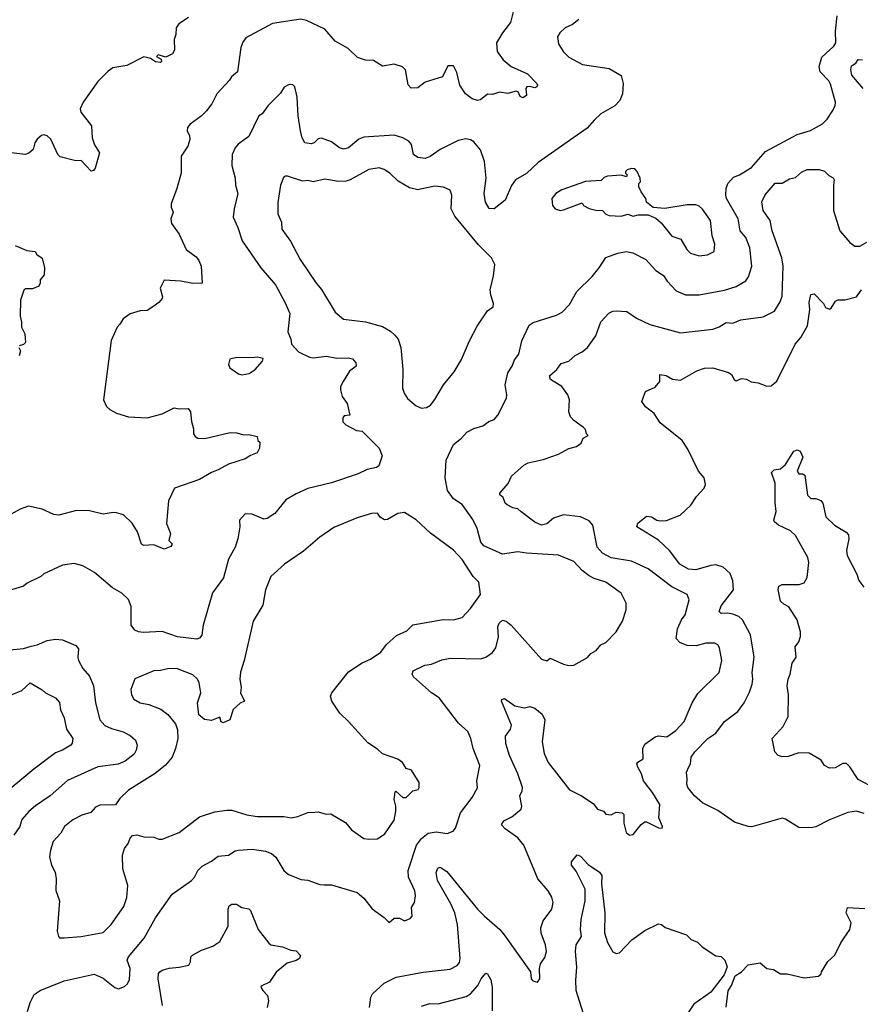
# Model space of a CAD drawing. Extents: x 1678759 to 1859541, y 384609 to 522867.
# Tile 398 of 466: x 1795973 to 1800937, y 458744 to 464562. Entities that reach past the tile are written whole.
import ezdxf

# ---------------------------------------------------------------- set-up
doc = ezdxf.new("R2010")
doc.units = 0

msp = doc.modelspace()

# ---------------------------------------------------------------- linework, layer by layer
at = {"layer": '0CON20XD'}
for points in [[(1798891.2, 464625), (1798871.4, 464545), (1798824.4, 464485), (1798788.1, 464425), (1798793.3, 464375), (1798828.1, 464325), (1798874.6, 464284.6), (1798972, 464242), (1799026, 464185), (1799031.2, 464175), (1799027.5, 464165), (1799015, 464158.8), (1798985, 464168), (1798967.5, 464165), (1798961.2, 464155), (1798966, 464115), (1798945, 464101.4), (1798928.8, 464108.8), (1798916.7, 464135), (1798905, 464140), (1798855, 464126), (1798805.9, 464134.1), (1798765, 464120), (1798735, 464122.5), (1798695, 464088.8), (1798676.1, 464083.9), (1798645, 464094), (1798604.6, 464124.6), (1798572.5, 464175), (1798555, 464250), (1798535, 464290), (1798500.7, 464289.3), (1798470, 464225), (1798367.5, 464192.5), (1798325, 464160), (1798285, 464157.5), (1798266.4, 464176.4), (1798251.2, 464265), (1798234.1, 464284.1), (1798185, 464300), (1798115, 464286.7), (1798061.7, 464321.7), (1798015, 464323.8), (1797968.3, 464338.3), (1797911.7, 464391.7), (1797836.2, 464435), (1797775, 464506), (1797667.3, 464557.3), (1797633.9, 464566.1), (1797465, 464539.2), (1797308, 464455), (1797289.7, 464430.3), (1797278.3, 464398.3), (1797258.1, 464255), (1797224.5, 464225.5), (1797210.8, 464205), (1797137.1, 464125), (1797106.9, 464065), (1797075, 464024.3), (1797045, 463992.9), (1796980, 463945), (1796964, 463925), (1796961.2, 463905), (1796976.4, 463876.4), (1796978.1, 463855), (1796965.5, 463814.5), (1796926, 463755), (1796925.6, 463655), (1796901.1, 463565), (1796868, 463475), (1796868, 463455), (1796880, 463425), (1796866.2, 463385), (1796868.3, 463358.3), (1796913.8, 463295), (1796956.7, 463205), (1797015, 463160), (1797029.7, 463139.7), (1797043.8, 463105), (1797050, 463005), (1796995.9, 463004.1), (1796925, 463017.5), (1796825, 463022.5), (1796802, 462975), (1796816.2, 462925), (1796813.3, 462915), (1796795, 462890), (1796758.8, 462865), (1796725, 462844.2), (1796685, 462842), (1796625, 462823.3), (1796583.3, 462795), (1796565, 462762.5), (1796547.5, 462745), (1796513.6, 462666.4), (1796467.5, 462315), (1796486, 462276), (1796505, 462258.8), (1796545, 462236.2), (1796615, 462216.2), (1796725, 462208.8), (1796815, 462233.3), (1796885, 462268.8), (1796915, 462262), (1796967.5, 462265), (1796982, 462245), (1796987, 462187), (1797000, 462145), (1797000, 462115), (1797008.3, 462098.3), (1797025, 462090), (1797067, 462087), (1797215, 462122), (1797255, 462121.2), (1797295, 462108.8), (1797325, 462111.2), (1797375, 462100), (1797380, 462075), (1797390, 462065), (1797389.3, 462030.7), (1797375, 462003.3), (1797335, 461987.5), (1797305, 461966.2), (1797205, 461935.6), (1797145, 461901.4), (1797105, 461886.9), (1797034.4, 461845.6), (1796886.7, 461793.3), (1796851.7, 461718.3), (1796839.2, 461585), (1796864.2, 461525), (1796852.5, 461485), (1796872.5, 461465), (1796871.7, 461458.3), (1796865, 461450), (1796825, 461433.8), (1796765, 461458.8), (1796705.8, 461455.8), (1796692.1, 461462.1), (1796667.8, 461535), (1796637.1, 461587.1), (1796585, 461637.1), (1796545, 461648.6), (1796525, 461650.6), (1796465, 461640), (1796385, 461659.4), (1796307.9, 461662.1), (1796203.9, 461633.9), (1796175, 461638.8), (1796105, 461670), (1796025, 461686.5), (1795975, 461670), (1795905, 461629.5)], [(1796970, 464575), (1796912.1, 464537.9), (1796896, 464515), (1796894, 464475), (1796884, 464445), (1796887.3, 464382.7), (1796875, 464360), (1796835, 464340), (1796790, 464355), (1796780, 464345), (1796808.3, 464328.3), (1796810, 464315), (1796805, 464310), (1796775, 464312.5), (1796745, 464332.5), (1796705, 464343.3), (1796605, 464292), (1796522.7, 464277.3), (1796495, 464258.8), (1796433.7, 464196.3), (1796348, 464075), (1796328.8, 464035), (1796333.8, 464015), (1796396, 463935), (1796401.2, 463865), (1796415, 463822.5), (1796443.3, 463775), (1796418.8, 463685), (1796409.3, 463670.7), (1796395, 463666.7), (1796335, 463730), (1796305, 463727.5), (1796210.8, 463750.8), (1796198.8, 463765), (1796155.6, 463855.6), (1796135.5, 463875.5), (1796115, 463880.8), (1796101.7, 463878.3), (1796075, 463856.2), (1796062.5, 463835), (1796052, 463795), (1796027.4, 463772.6), (1796005, 463765.8), (1795925, 463775.6)], [(1799275, 464564.2), (1799237, 464533), (1799195, 464514.3), (1799162, 464485), (1799148.3, 464461.7), (1799155, 464420), (1799182, 464375), (1799215, 464341.4), (1799296.6, 464296.6), (1799455, 464274.3), (1799525, 464232), (1799537.5, 464185), (1799532.9, 464125), (1799518, 464085), (1799486.9, 464053.1), (1799405.7, 464005), (1799365, 463969.4), (1799325, 463920.6), (1799035, 463718.9), (1798965, 463653.3), (1798900.8, 463615), (1798877, 463583), (1798839.5, 463495), (1798775, 463444.4), (1798745, 463447.1), (1798724.1, 463484.1), (1798715.5, 463535), (1798726.8, 463625), (1798717.5, 463725), (1798695, 463792.9), (1798655, 463840), (1798635, 463852.2), (1798607.9, 463857.9), (1798561.7, 463848.3), (1798455, 463795.7), (1798396.9, 463753.1), (1798367.3, 463742.7), (1798325, 463748.2), (1798298.6, 463765), (1798285.8, 463825), (1798271.2, 463845), (1798235, 463864.4), (1798185, 463879.5), (1798005, 463868.9), (1797974.6, 463855.4), (1797914, 463805), (1797885, 463796.5), (1797860.8, 463805), (1797815, 463841.1), (1797755, 463862.9), (1797735, 463857.5), (1797711.2, 463835), (1797695, 463828.6), (1797656.2, 463835), (1797640.6, 463865), (1797631.5, 463905), (1797617.5, 463995), (1797610.8, 464105), (1797596.7, 464165), (1797585, 464177.5), (1797565, 464180), (1797535, 464162.5), (1797512.7, 464127.3), (1797440, 464055), (1797405, 464006.2), (1797385, 463993.8), (1797325, 463871.2), (1797262.5, 463827.5), (1797244.5, 463805.5), (1797227.1, 463765), (1797225, 463700), (1797245.6, 463625), (1797248.1, 463585), (1797260.6, 463535), (1797238.6, 463445), (1797234.3, 463395), (1797261.1, 463335), (1797285.6, 463255), (1797396, 463096), (1797484.2, 462995), (1797539.8, 462889.8), (1797567.3, 462825), (1797557, 462717), (1797574.2, 462675), (1797578.1, 462645), (1797619, 462599), (1797685, 462567.8), (1797705, 462564.4), (1797784.3, 462574.3), (1797845, 462561.9), (1797915, 462564.5), (1797937.5, 462557.5), (1797958, 462535), (1797960.8, 462515), (1797920.8, 462485), (1797884, 462425), (1797868, 462395), (1797867.1, 462375), (1797878.1, 462335), (1797907.1, 462295), (1797922.5, 462225), (1797888.8, 462221.2), (1797880.8, 462209.2), (1797881.2, 462185), (1797898.8, 462168.8), (1797962.5, 462135), (1797995, 462130), (1798095, 462031.1), (1798113.5, 461985), (1798094.5, 461925.5), (1798080, 461915), (1798025, 461903.8), (1797972.2, 461877.8), (1797815, 461825.6), (1797675, 461791.9), (1797605, 461760.8), (1797544, 461725), (1797478.8, 461645), (1797435, 461614), (1797415, 461610.8), (1797345, 461640), (1797305, 461641.2), (1797270, 461605), (1797273.3, 461565), (1797260.8, 461495), (1797244.4, 461445.6), (1797205.7, 461375), (1797175.4, 461264.6), (1797110.6, 461175), (1797056.2, 460985), (1797048.9, 460925), (1797035, 460906.9), (1797018.6, 460901.4), (1796905, 460914.6), (1796815, 460946.2), (1796701.7, 460941.7), (1796675, 460944.4), (1796653.3, 460955), (1796631.2, 460985), (1796631.4, 461095), (1796615.5, 461135.5), (1796575, 461174), (1796521.2, 461205), (1796415, 461295.8), (1796345.5, 461335.5), (1796295, 461348.6), (1796225, 461339.2), (1796115, 461288), (1796097.3, 461272.7), (1796017.7, 461232.3), (1795995, 461213.8), (1795925, 461193.3)], [(1799245, 460748.8), (1799326.4, 460793.6), (1799345, 460817.5), (1799376.4, 460833.6), (1799405, 460867.5), (1799435, 460882.5), (1799495.8, 460944.2), (1799532.7, 461007.3), (1799554, 461075), (1799554.2, 461115), (1799524.3, 461174.3), (1799435, 461238.1), (1799365, 461260.5), (1799336.6, 461276.6), (1799295, 461306.7), (1799245, 461360), (1799155, 461398.5), (1798965, 461410), (1798915, 461418.2), (1798825, 461404.6), (1798713.3, 461453.3), (1798696.1, 461475), (1798675.3, 461555.3), (1798649.5, 461609.5), (1798585, 461697.5), (1798535, 461730), (1798499.8, 461779.8), (1798485.4, 461855), (1798491.4, 461958.6), (1798535, 462052), (1798581.7, 462088.3), (1798614.3, 462125.7), (1798655, 462147.1), (1798708.3, 462161.7), (1798743, 462187), (1798775, 462200), (1798796, 462225), (1798848, 462325), (1798850, 462345), (1798838.9, 462405), (1798855.8, 462475), (1798881.4, 462515), (1798895, 462551.2), (1798920, 462585), (1798937.3, 462665), (1798982.1, 462757.9), (1799005, 462773.3), (1799143.8, 462816.2), (1799175.5, 462834.5), (1799220.6, 462879.4), (1799263.3, 462955), (1799352.9, 463045), (1799395, 463096), (1799433.7, 463156.3), (1799505, 463183.3), (1799555, 463191.5), (1799593.3, 463185), (1799670, 463145), (1799730.3, 463080.3), (1799775, 463050), (1799796.3, 463016.3), (1799850.4, 462960.4), (1799905, 462935.6), (1799985, 462935.6), (1800135, 462964.4), (1800205, 462985.7), (1800260.7, 463019.3), (1800277, 463043), (1800296.6, 463106.6), (1800285.4, 463215), (1800260.5, 463275), (1800227.5, 463315), (1800216.9, 463385), (1800147.3, 463505), (1800142.7, 463525), (1800144.5, 463565.5), (1800155.5, 463594.5), (1800188.7, 463631.3), (1800223.8, 463646.2), (1800295, 463689.5), (1800377.1, 463782.9), (1800565, 463883.1), (1800642.6, 463907.4), (1800713.6, 463946.4), (1800740.8, 463975), (1800774.2, 464025), (1800788.6, 464055), (1800790, 464075), (1800761.7, 464181.7), (1800751.5, 464201.5), (1800700, 464255), (1800694.6, 464285), (1800709.6, 464340.4), (1800780.9, 464405), (1800792.3, 464425), (1800791.3, 464495), (1800800.8, 464585)], [(1800955, 464155.5), (1800887.8, 464235), (1800880.8, 464265), (1800885, 464290), (1800910, 464305), (1800925, 464326.7), (1800950, 464325)], [(1798345, 462266.2), (1798375, 462270), (1798398, 462285), (1798425, 462316.9), (1798476.2, 462405), (1798538.4, 462481.6), (1798582.9, 462555), (1798629, 462665), (1798675, 462751.4), (1798735, 462841.8), (1798769.2, 462865), (1798771.9, 462885), (1798754.6, 462934.6), (1798751.5, 462965), (1798770.9, 463049.1), (1798778, 463115), (1798759.2, 463155), (1798681.7, 463231.7), (1798541.8, 463401.8), (1798520.3, 463445), (1798525.5, 463525.5), (1798514.2, 463555), (1798475, 463571.8), (1798425, 463577.9), (1798340.2, 463559.8), (1798323.4, 463556.6), (1798275, 463568.8), (1798207.8, 463607.8), (1798158.9, 463655), (1798125, 463677.8), (1798095, 463686.7), (1798035, 463676.2), (1797925, 463616), (1797901.4, 463608.6), (1797855, 463606.9), (1797775, 463619.4), (1797705, 463604.2), (1797675, 463612), (1797645, 463607.5), (1797555, 463638), (1797542.3, 463637.7), (1797531.2, 463628.8), (1797512.5, 463585), (1797497.3, 463482.7), (1797498, 463415), (1797518, 463365), (1797520, 463325), (1797572.7, 463252.7), (1797628.6, 463145), (1797723.3, 463005), (1797755, 462968), (1797835, 462833.8), (1797885, 462792.5), (1798015, 462776.9), (1798115, 462749.2), (1798162.1, 462722.1), (1798188.3, 462698.3), (1798207.5, 462675), (1798222.9, 462625), (1798235.7, 462495), (1798233.3, 462385), (1798242.5, 462355), (1798263, 462323), (1798315, 462281.2), (1798345, 462266.2)], [(1798715, 459266.9), (1798808.6, 459185), (1798834.3, 459155), (1798988.8, 458935), (1798994.3, 458895), (1799003, 458883), (1799030, 458875), (1799044, 458895), (1799042, 458955), (1799047.7, 458982.3), (1799075, 459020), (1799084.4, 459055), (1799078.5, 459095), (1799052.5, 459165), (1799051.1, 459195), (1799063.9, 459236.1), (1799115.6, 459305), (1799123.1, 459345), (1799115, 459376.7), (1799093.9, 459413.9), (1799033.6, 459485), (1798949.5, 459685), (1798915, 459726.7), (1798840.5, 459780.5), (1798818.8, 459805), (1798831.8, 459828.2), (1798878.9, 459851.1), (1798935, 459896.7), (1798937.5, 459915), (1798926.7, 459975), (1798940.5, 460005), (1798941.8, 460025), (1798914.5, 460105), (1798864.7, 460214.7), (1798844.7, 460284.7), (1798842.1, 460327.9), (1798871.3, 460368.7), (1798877.5, 460392.5), (1798817.5, 460535), (1798820, 460545), (1798835, 460550), (1798897.5, 460507.5), (1798953.3, 460496.7), (1798985, 460503.3), (1799015, 460494), (1799057.4, 460457.4), (1799074.3, 460424.3), (1799059.2, 460295), (1799069.4, 460225), (1799093.3, 460173.3), (1799220.6, 460010.6), (1799291.2, 459975), (1799360.5, 459930.5), (1799385, 459896.7), (1799420, 459885), (1799435, 459867.5), (1799466.4, 459863.6), (1799495, 459880), (1799530, 459875), (1799540, 459865), (1799540, 459815), (1799555, 459760), (1799575, 459742.5), (1799595, 459747.5), (1799643.6, 459806.4), (1799665, 459822.5), (1799675, 459822.5), (1799745, 459786.7), (1799766.7, 459785), (1799770, 459795), (1799747.5, 459845), (1799753.3, 459925), (1799710.6, 459995), (1799656, 460065), (1799645.7, 460105), (1799622.5, 460145), (1799618, 460165), (1799623.3, 460175), (1799655.7, 460195), (1799652.7, 460255), (1799665, 460281.4), (1799725, 460323.5), (1799745, 460329.5), (1799795, 460324.5), (1799848.1, 460361.9), (1799897.5, 460415), (1799944.4, 460525), (1799978.7, 460581.3), (1800104.2, 460705), (1800120, 460775), (1800105, 460851.2), (1800095, 460867.5), (1800078.2, 460878.2), (1800025, 460878.2), (1799968.8, 460861.2), (1799915, 460863.8), (1799871.3, 460881.3), (1799849.4, 460905), (1799857.6, 460962.4), (1799881.1, 461015), (1799902.2, 461045), (1799926.5, 461133.5), (1799914.2, 461165), (1799825, 461210), (1799685, 461317.8), (1799585, 461361.5), (1799465, 461381.6), (1799415, 461409.6), (1799382.3, 461445), (1799357.9, 461575), (1799335, 461600.9), (1799285, 461623.9), (1799185, 461636.9), (1799125, 461617.5), (1799086.2, 461583.8), (1799055, 461575.6), (1799015, 461593.3), (1798935, 461653.3), (1798915, 461672.5), (1798885, 461676.7), (1798852, 461695), (1798840.8, 461705), (1798828.3, 461738.3), (1798807.5, 461755), (1798807.5, 461765), (1798858.3, 461821.7), (1798877.5, 461865), (1798950.9, 461929.1), (1798976.1, 461943.9), (1799065, 461964), (1799155.5, 461994.5), (1799215, 462028), (1799260.7, 462039.3), (1799289.3, 462060.7), (1799300.7, 462089.3), (1799330, 462105), (1799320, 462115), (1799315, 462140), (1799303, 462153), (1799244.4, 462194.4), (1799225.8, 462215.8), (1799216, 462245), (1799219.2, 462315), (1799210.8, 462345), (1799175.4, 462395.4), (1799107.5, 462435), (1799101.8, 462458.2), (1799145.4, 462494.6), (1799169.7, 462530.3), (1799216.2, 462545), (1799252.8, 462577.2), (1799295, 462600), (1799325.3, 462624.7), (1799375.4, 462694.6), (1799403.9, 462776.1), (1799451.7, 462828.3), (1799475, 462840.6), (1799495, 462841.5), (1799557.8, 462837.8), (1799615, 462799.2), (1799695, 462760.8), (1799875, 462712.2), (1800066.1, 462733.9), (1800103.6, 462746.4), (1800145, 462772.5), (1800185, 462768.6), (1800231.3, 462788.7), (1800364.5, 462805.5), (1800429.6, 462840.4), (1800464.3, 462895), (1800475, 462927.5), (1800480.8, 463105), (1800473.1, 463155), (1800417.1, 463315), (1800404.5, 463375), (1800364.4, 463435), (1800355.7, 463485), (1800375, 463528), (1800435, 463595.8), (1800475, 463596.7), (1800518.3, 463621.7), (1800555, 463630), (1800589.5, 463660.5), (1800623.9, 463676.1), (1800695, 463676.7), (1800725, 463666.7), (1800751.2, 463641.2), (1800777.7, 463627.7), (1800783.8, 463615), (1800778.8, 463585), (1800779.4, 463435), (1800815.7, 463315), (1800875.6, 463245.6), (1800905, 463224.3), (1800935, 463224.4), (1800975, 463247.1)], [(1799985, 463167.1), (1800035, 463172.9), (1800075, 463193.3), (1800078.6, 463235), (1800061.8, 463285), (1800052.2, 463375), (1800005, 463442), (1799985, 463460), (1799965, 463468), (1799915, 463468.8), (1799783, 463447), (1799713, 463453), (1799673.6, 463483.6), (1799670, 463505), (1799642.5, 463545), (1799630, 463575), (1799630, 463595), (1799640, 463605), (1799637.5, 463625), (1799620, 463665), (1799605, 463680), (1799585, 463682.5), (1799560, 463675), (1799550, 463665), (1799550, 463655), (1799560, 463645), (1799557, 463633), (1799525, 463643.3), (1799445, 463637.5), (1799425, 463630), (1799407.5, 463612.5), (1799315, 463606.7), (1799174.1, 463555.9), (1799140, 463535), (1799116.2, 463505), (1799118.8, 463465), (1799135, 463443.8), (1799164.1, 463434.1), (1799185, 463438), (1799295, 463480), (1799302.5, 463465), (1799335, 463446.2), (1799375, 463435.8), (1799415, 463433.8), (1799435, 463413.8), (1799455, 463406), (1799525, 463402), (1799565, 463413.8), (1799595, 463402), (1799625, 463408.8), (1799685, 463410), (1799701.2, 463401.2), (1799728.8, 463388.8), (1799761.2, 463361.2), (1799825, 463282.5), (1799877.5, 463265), (1799913.1, 463205), (1799935, 463183.1), (1799985, 463167.1)], [(1795945, 463227.5), (1796015, 463198), (1796063.3, 463193.3), (1796074.1, 463174.1), (1796105, 463152.5), (1796118.8, 463095), (1796116.7, 463055), (1796093.8, 463025), (1796093.3, 463005), (1796085, 462987.5), (1796048.3, 462971.7), (1796005, 462972.5), (1795996.4, 462963.6), (1795976.7, 462905), (1795975, 462810), (1795984, 462775), (1795983.3, 462745), (1796002, 462705), (1796006.7, 462655), (1795995, 462643.3), (1795970, 462635)], [(1800960.9, 459870.9), (1800915, 459884.4), (1800863.6, 459876.4), (1800755, 459834.2), (1800675, 459791.9), (1800646.1, 459786.1), (1800575, 459788.8), (1800495, 459837.5), (1800475, 459843.3), (1800296.8, 459793.2), (1800274.4, 459794.4), (1800195, 459819.4), (1800095, 459888.5), (1800005, 459934.6), (1799957.8, 459975), (1799918.9, 460025), (1799912.5, 460045), (1799915.6, 460075), (1799910, 460115), (1799925, 460146.2), (1799934.2, 460165), (1799939.2, 460205), (1799960, 460235), (1800036.1, 460313.9), (1800085, 460345.7), (1800135, 460415.7), (1800214.2, 460475), (1800251.1, 460525), (1800282.6, 460587.4), (1800298.2, 460635), (1800302.5, 460665), (1800298.2, 460705), (1800309.5, 460795), (1800287.8, 460927.8), (1800242.2, 461015), (1800219.2, 461035), (1800185, 461048.5), (1800155, 461054.5), (1800115, 461052.5), (1800104.5, 461064.5), (1800115, 461098.6), (1800187.5, 461192.5), (1800185.4, 461245.4), (1800169.1, 461289.1), (1800127.9, 461327.9), (1800085, 461340), (1800055, 461337.7), (1799965, 461310.7), (1799922, 461315), (1799870.6, 461345), (1799809.5, 461425), (1799745, 461487.3), (1799617.5, 461565), (1799623.6, 461586.4), (1799675, 461628.8), (1799705, 461623.8), (1799735, 461603.8), (1799755, 461600), (1799793.6, 461603.6), (1799873.3, 461635), (1799937, 461693), (1799970, 461745), (1800015, 461793.8), (1800022.5, 461815), (1800015.8, 461855), (1799982.2, 461895), (1799918.6, 462025), (1799885, 462076.2), (1799755, 462180.8), (1799719.2, 462235), (1799668.8, 462275), (1799646.7, 462305), (1799668.8, 462365), (1799725, 462390.8), (1799753.3, 462425), (1799754.1, 462465.9), (1799790.7, 462459.3), (1799827.5, 462437.5), (1799875, 462432), (1799972.6, 462487.4), (1800017, 462503), (1800065.5, 462505.5), (1800158.3, 462478.3), (1800177.5, 462465), (1800192.5, 462435), (1800205, 462427.5), (1800235, 462442.5), (1800265, 462438), (1800293, 462423), (1800334.1, 462415.9), (1800385, 462395.6), (1800411.7, 462398.3), (1800444.4, 462425.6), (1800552.5, 462645), (1800585.5, 462685), (1800626, 462754), (1800638.8, 462848.8), (1800635, 462890), (1800645, 462937.5), (1800665, 462942.5), (1800720, 462885), (1800732.3, 462862.3), (1800755, 462852.5), (1800765, 462857.5), (1800791.4, 462898.6), (1800804.1, 462905.9), (1800845, 462906.2), (1800915, 462923.8), (1800943.8, 462965)], [(1795967.5, 462625), (1795977.5, 462605), (1795970, 462575)], [(1797285, 462464), (1797328.8, 462471.2), (1797363.3, 462495), (1797407.5, 462545), (1797410, 462560), (1797375, 462568.8), (1797345, 462564), (1797255, 462565.8), (1797214, 462556), (1797206.7, 462525), (1797214.4, 462504.4), (1797265, 462468.8), (1797285, 462464)], [(1801025, 460018.2), (1800925, 460071.9), (1800875, 460146.2), (1800855, 460166), (1800835, 460166), (1800787.9, 460142.1), (1800755, 460139.2), (1800725, 460154), (1800705.5, 460185.5), (1800635, 460227.5), (1800575, 460230), (1800511.7, 460208.3), (1800476, 460206), (1800452.5, 460215), (1800433.3, 460235), (1800417.5, 460315), (1800480.8, 460385), (1800510.6, 460445), (1800512.9, 460575), (1800506, 460625), (1800511.2, 460665), (1800523.3, 460695), (1800535, 460760), (1800558.8, 460795), (1800553, 460857), (1800573.6, 460886.4), (1800583.6, 460916.4), (1800583.8, 460945), (1800563.8, 461015), (1800515, 461092), (1800485, 461108.8), (1800465.9, 461125.9), (1800451.9, 461195), (1800455.8, 461214.2), (1800475, 461223.8), (1800575.6, 461224.4), (1800605.6, 461234.4), (1800624, 461265), (1800634, 461355), (1800627.5, 461385), (1800554.3, 461515), (1800525, 461541.9), (1800455, 461575.7), (1800430, 461595), (1800426, 461605), (1800440.6, 461655), (1800433.7, 461706.3), (1800434.3, 461824.3), (1800413, 461887), (1800428.3, 461901.7), (1800465, 461907.5), (1800495.7, 461934.3), (1800545, 462012), (1800565, 462020), (1800583, 462013), (1800597, 461977), (1800564.1, 461894.1), (1800575, 461878.8), (1800598.3, 461878.3), (1800610, 461870), (1800625, 461752.5), (1800645, 461733.3), (1800675, 461733.3), (1800705, 461721.2), (1800715.7, 461705), (1800734.3, 461625), (1800785, 461575.6), (1800854.4, 461534.4), (1800867.8, 461517.8), (1800870.5, 461495), (1800856.4, 461425), (1800860.5, 461395), (1800916.2, 461285), (1800928.6, 461248.6), (1800958.2, 461208.2)], [(1796235, 459135.7), (1796335, 459144.4), (1796465, 459168.1), (1796511.9, 459215), (1796588.1, 459321.9), (1796605.4, 459375), (1796611.4, 459445), (1796582.4, 459545), (1796579.5, 459625), (1796591.9, 459665), (1796612.9, 459695), (1796624.3, 459725.7), (1796638.8, 459741.2), (1796665, 459745.7), (1796705.8, 459734.2), (1796765, 459730.6), (1796795, 459719.2), (1796815, 459719.2), (1796915, 459760), (1797035, 459851.9), (1797125, 459880.5), (1797195, 459891.1), (1797225, 459891.9), (1797313.3, 459863.3), (1797375, 459853.6), (1797533, 459853), (1797575, 459845.8), (1797615, 459854), (1797675, 459876.7), (1797715, 459880), (1797735, 459881.2), (1797783.3, 459866.7), (1797809.3, 459869.3), (1797897.3, 459817.3), (1797932.5, 459775), (1798004.3, 459724.3), (1798035, 459718.8), (1798085, 459722), (1798129.7, 459750.3), (1798185, 459831.2), (1798194.7, 459885), (1798194.6, 459915), (1798184.7, 459955), (1798190, 460000), (1798195, 460002.5), (1798235, 459966.7), (1798255, 459966.2), (1798293.9, 460006.1), (1798325.9, 460014.1), (1798332.5, 460025), (1798332.5, 460055), (1798286.4, 460126.4), (1798255, 460137.5), (1798233, 460173), (1798205, 460192.5), (1798115, 460223.3), (1798085, 460251.2), (1798028.9, 460288.9), (1797915.4, 460415.4), (1797863.3, 460463.3), (1797815.7, 460535), (1797808, 460565), (1797815.9, 460584.1), (1797915, 460708), (1797995, 460762), (1798045, 460784), (1798105, 460824.2), (1798139.3, 460870.7), (1798197.2, 460922.8), (1798258.9, 460951.1), (1798294.4, 460985.6), (1798473.2, 461016.8), (1798535, 461015.7), (1798585, 461028.8), (1798635, 461082), (1798694.3, 461165.7), (1798685, 461238.5), (1798651.5, 461271.5), (1798585, 461371.5), (1798535, 461427.3), (1798398, 461528), (1798315, 461607.5), (1798245, 461650), (1798205, 461643.3), (1798145, 461608.8), (1798127, 461607), (1798102.3, 461622.3), (1798085, 461646.7), (1798050, 461645), (1797965, 461618), (1797828.8, 461561.2), (1797745, 461503.8), (1797647.9, 461422.1), (1797536.7, 461345), (1797455, 461272.5), (1797423.6, 461193.6), (1797407.7, 461102.3), (1797351.2, 461008.8), (1797299.2, 460775), (1797277, 460707), (1797272.5, 460665), (1797280, 460615), (1797277.5, 460585), (1797300, 460535), (1797275, 460522.5), (1797233.6, 460486.4), (1797213.3, 460425), (1797175, 460407.5), (1797163.3, 460413.3), (1797155, 460440), (1797105, 460420), (1797065, 460427.5), (1797030, 460455), (1797022.5, 460525), (1797042.5, 460585), (1797033, 460643), (1797022.5, 460665), (1796995, 460691.2), (1796905, 460726.9), (1796855, 460728), (1796804.5, 460715.5), (1796765, 460714.3), (1796652.7, 460667.3), (1796629.2, 460605), (1796633.2, 460573.2), (1796646.8, 460546.8), (1796684.5, 460524.5), (1796735.4, 460515.4), (1796807, 460487), (1796846.6, 460456.6), (1796892, 460402), (1796904, 460365), (1796906, 460315), (1796893.1, 460255), (1796873.5, 460205), (1796833.3, 460156.7), (1796771.9, 460108.1), (1796615, 460008.9), (1796565, 459959.2), (1796537.9, 459922.1), (1796445, 459920.5), (1796421.3, 459908.7), (1796392.8, 459877.2), (1796338.9, 459861.1), (1796285.5, 459834.5), (1796237.1, 459795), (1796215, 459756), (1796170.8, 459705), (1796154, 459655), (1796149.2, 459615), (1796160.8, 459565), (1796182, 459525), (1796188.6, 459485), (1796186.4, 459416.4), (1796207.5, 459355), (1796193.3, 459175), (1796202.5, 459145), (1796207, 459137), (1796235, 459135.7)], [(1796018.3, 458701.7), (1796034.6, 458755), (1796057.7, 458802.3), (1796092.7, 458825), (1796235, 458882.1), (1796412.1, 458922.1), (1796465, 458899.2), (1796533.7, 458843.7), (1796555.9, 458835.9), (1796591.7, 458848.3), (1796608.8, 458865), (1796620.5, 458889.5), (1796625.6, 458955), (1796607.5, 459005), (1796614.3, 459025), (1796706.9, 459135), (1796774, 459255), (1796873.3, 459395), (1796988, 459475), (1797005.8, 459495), (1797024.2, 459535), (1797050.6, 459559.4), (1797105, 459589.2), (1797145, 459620), (1797205, 459625.8), (1797245, 459650.8), (1797265, 459654.4), (1797345, 459661.4), (1797425, 459649.4), (1797458.8, 459635), (1797485, 459614), (1797532.5, 459535), (1797560.7, 459510.7), (1797635, 459482.2), (1797675, 459477.5), (1797745, 459451.4), (1797770.6, 459449.4), (1797815, 459448.9), (1797965, 459403.8), (1798005, 459370), (1798055, 459308.8), (1798125, 459257.5), (1798155, 459227.5), (1798185, 459252.5), (1798215, 459253.3), (1798245, 459237.5), (1798278.3, 459251.7), (1798290, 459265), (1798287.5, 459315), (1798303.9, 459346.1), (1798310.8, 459385), (1798307.1, 459415), (1798268.8, 459495), (1798267.2, 459535), (1798316.2, 459683.8), (1798345, 459724.4), (1798385, 459754.4), (1798433.2, 459763.2), (1798497.1, 459752.9), (1798532.3, 459767.7), (1798545.7, 459784.3), (1798575.4, 459874.6), (1798645.6, 459965), (1798676.8, 460023.2), (1798672.9, 460065), (1798690, 460155), (1798650, 460255), (1798638, 460315), (1798620, 460355), (1798564.4, 460404.4), (1798449.2, 460555), (1798405, 460584), (1798299.1, 460679.1), (1798290.8, 460695), (1798296, 460715), (1798365, 460748.1), (1798405, 460754.3), (1798465, 460779.2), (1798515, 460788.9), (1798695, 460785.6), (1798725, 460794.4), (1798765, 460823.1), (1798785, 460850.8), (1798800.4, 460915), (1798796.8, 460975), (1798805, 460996.7), (1798825, 461013.5), (1798845, 461008.2), (1798875, 460984), (1799055, 460782.5), (1799085, 460773.3), (1799105, 460790), (1799185, 460753.8), (1799215, 460746.2), (1799245, 460748.8)], [(1795915, 460838.1), (1795995, 460845.8), (1796040.3, 460859.7), (1796075, 460867.5), (1796135.8, 460894.2), (1796185, 460900.8), (1796225, 460897.5), (1796303.8, 460863.8), (1796320, 460845), (1796316, 460795), (1796320, 460775), (1796345, 460728), (1796385, 460683.8), (1796408.1, 460625), (1796419.5, 460525), (1796445.6, 460425), (1796475, 460391.9), (1796515, 460373.5), (1796584.6, 460354.6), (1796625, 460331.4), (1796656, 460305), (1796665.7, 460275), (1796660, 460245), (1796647.9, 460222.1), (1796595, 460180), (1796555, 460162.7), (1796435, 460147.5), (1796255, 460066.4), (1796152.9, 459975), (1796065, 459917.5), (1796027.3, 459882.7), (1795984.5, 459835.5), (1795974.4, 459795), (1795937.2, 459742.8)], [(1795927.5, 460575), (1795985, 460598), (1796035, 460643.8), (1796105, 460602), (1796124.6, 460584.6), (1796184.2, 460555), (1796207.6, 460527.6), (1796213.8, 460483.8), (1796235, 460436.7), (1796248.9, 460368.9), (1796286.4, 460315), (1796283.3, 460286.7), (1796273.8, 460275), (1796224.6, 460245.4), (1796185, 460229.4), (1796056.2, 460133.8), (1795832.6, 459947.4)], [(1799321.5, 458625), (1799259.6, 458825), (1799256.5, 458886.5), (1799263, 458963), (1799255.4, 459055), (1799259.4, 459095), (1799290.8, 459145), (1799285.7, 459185.7), (1799288.1, 459245), (1799312.1, 459355), (1799312.2, 459425), (1799260, 459530), (1799232.5, 459565), (1799232.5, 459585), (1799265, 459628), (1799285, 459620), (1799329.8, 459569.8), (1799396.7, 459525), (1799411.2, 459505), (1799408.5, 459455), (1799429.2, 459285), (1799426.6, 459166.6), (1799445, 459108.8), (1799475, 459053.3), (1799495, 459043.3), (1799515, 459048.8), (1799588, 459125), (1799665, 459180), (1799745, 459219.2), (1799762.5, 459215), (1799785, 459198), (1799910, 459155), (1799937.7, 459127.7), (1799975, 459111.2), (1800002.7, 459082.7), (1800085, 459030), (1800116.1, 459026.1), (1800136.7, 459005), (1800151.2, 458965), (1800132.3, 458917.7), (1800053.8, 458815), (1799954.5, 458745.5), (1799899.1, 458660.9)], [(1798038.9, 458725), (1798046.7, 458785), (1798055.7, 458805), (1798125, 458868.9), (1798196.3, 458903.7), (1798355, 458933.3), (1798515, 458952.2), (1798556.7, 458973.3), (1798569.8, 458990.2), (1798573.8, 459015), (1798559.1, 459215), (1798541.8, 459285), (1798518.3, 459338.3), (1798440, 459475), (1798433.1, 459523.1), (1798441.2, 459548.8), (1798455, 459553.3), (1798495, 459529.4), (1798676.9, 459305), (1798715, 459266.9)], [(1796816.2, 458736.2), (1796790.4, 458895), (1796793.1, 458925), (1796800, 458935), (1796815, 458945.5), (1796855, 458957.3), (1796915, 458962.3), (1796972.5, 458975), (1796981.2, 458995), (1796983.8, 459025), (1796993.3, 459035), (1797045.7, 459064.3), (1797112.7, 459087.3), (1797153.8, 459115), (1797204.2, 459205), (1797203.9, 459306.1), (1797210, 459325), (1797225, 459336.2), (1797252.5, 459335), (1797285, 459316), (1797325, 459307.5), (1797335, 459298.8), (1797380.8, 459185), (1797444.2, 459104.2), (1797455.9, 459095.9), (1797525, 459083.3), (1797573.6, 459063.6), (1797605, 459058.8), (1797631.7, 459031.7), (1797625, 459013.8), (1797605, 459002), (1797552.4, 458987.6), (1797486.9, 458933.1), (1797448, 458875), (1797398.3, 458851.7), (1797396.2, 458845), (1797408, 458825), (1797437.1, 458795), (1797442.7, 458765), (1797433.6, 458725)], [(1800145, 458727.5), (1800157.3, 458822.7), (1800177.5, 458855), (1800197.5, 458912.5), (1800235, 458936), (1800275, 458976.2), (1800345, 458988.8), (1800384.4, 458954.4), (1800425, 458948.8), (1800465, 458924), (1800505, 458923.8), (1800605, 458900), (1800690.7, 458909.3), (1800706.1, 458923.9), (1800707.5, 458935), (1800745, 458996.7), (1800786, 459035), (1800823, 459107), (1800875.8, 459185), (1800883.1, 459225), (1800854, 459285), (1800862.5, 459315), (1800965, 459310.5)], [(1798345, 458733.1), (1798395, 458748.8), (1798445, 458746.9), (1798610.1, 458789.9), (1798634.7, 458805.3), (1798678.1, 458855), (1798698.9, 458895), (1798725, 458927.5), (1798735, 458923.3), (1798755, 458888.8), (1798763.5, 458845), (1798762.7, 458705)]]:
    msp.add_lwpolyline(points, dxfattribs=at)

doc.saveas('drawing.dxf')
